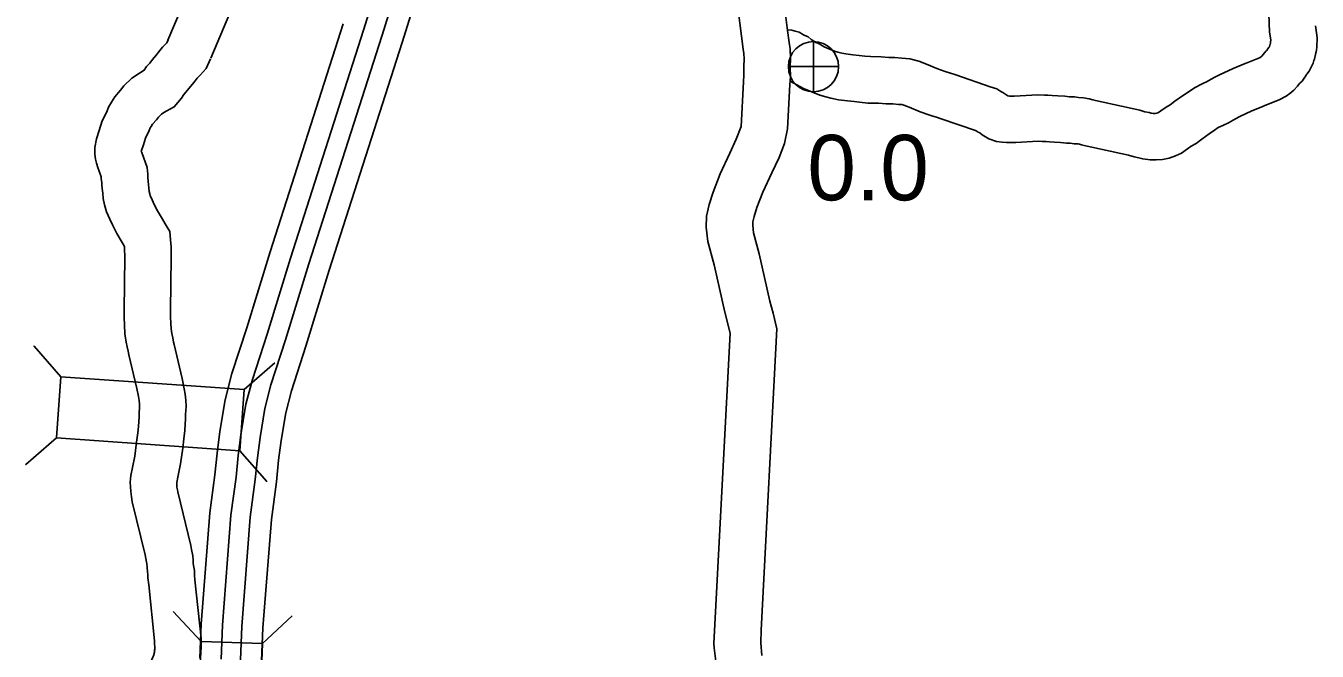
# Model space of a CAD drawing. Extents: x -939622 to -934245, y 1383184 to 1385301.
# Drawn here: x -936348 to -936322.97, y 1384920.6 to 1384932.73 of the extents above; entities that cross this region are included whole.
import ezdxf

# ---------------------------------------------------------------- set-up
doc = ezdxf.new("R2010")
doc.units = 0
for name, color, linetype in [('10', 7, 'Continuous'), ('15', 7, 'Continuous'), ('19', 7, 'Continuous'), ('20', 7, 'Continuous'), ('25', 7, 'Continuous'), ('26', 7, 'Continuous')]:
    doc.layers.add(name, color=color, linetype=linetype)

msp = doc.modelspace()

# ---------------------------------------------------------------- linework, layer by layer
at = {"layer": '10'}
for points in [[(-936323.895, 1384932.607), (-936323.982, 1384935.112)], [(-936344.304, 1384934.677), (-936345.246, 1384932.452)], [(-936343.481, 1384934.312), (-936344.417, 1384932.101)], [(-936323, 1384932.731), (-936322.975, 1384932.547), (-936322.97, 1384932.492), (-936322.974, 1384932.325), (-936322.986, 1384932.261), (-936322.992, 1384932.228), (-936322.996, 1384932.208), (-936323.024, 1384932.085), (-936323.034, 1384932.061), (-936323.051, 1384932.004), (-936323.092, 1384931.916), (-936323.127, 1384931.854), (-936323.17, 1384931.793), (-936323.181, 1384931.78), (-936323.193, 1384931.763), (-936323.21, 1384931.737), (-936323.264, 1384931.66), (-936323.308, 1384931.618), (-936323.318, 1384931.605), (-936323.354, 1384931.562), (-936323.423, 1384931.484), (-936323.499, 1384931.417), (-936323.569, 1384931.368), (-936323.708, 1384931.293), (-936324.02, 1384931.171)], [(-936345.242, 1384932.46), (-936345.27, 1384932.398), (-936345.271, 1384932.396), (-936345.351, 1384932.319), (-936345.426, 1384932.223), (-936345.468, 1384932.17), (-936345.547, 1384932.078), (-936345.598, 1384932.009), (-936345.659, 1384931.939), (-936345.704, 1384931.868), (-936345.797, 1384931.816), (-936345.945, 1384931.716), (-936346.097, 1384931.567), (-936346.163, 1384931.485), (-936346.274, 1384931.354), (-936346.337, 1384931.252), (-936346.398, 1384931.153), (-936346.432, 1384931.065), (-936346.518, 1384930.89), (-936346.576, 1384930.704), (-936346.633, 1384930.542), (-936346.664, 1384930.371), (-936346.663, 1384930.244), (-936346.65, 1384930.145), (-936346.632, 1384930.067), (-936346.606, 1384929.985), (-936346.538, 1384929.799), (-936346.538, 1384929.769), (-936346.529, 1384929.687), (-936346.524, 1384929.647), (-936346.521, 1384929.573), (-936346.51, 1384929.485), (-936346.499, 1384929.385), (-936346.476, 1384929.262), (-936346.437, 1384929.126), (-936346.372, 1384928.984), (-936346.322, 1384928.87), (-936346.234, 1384928.703), (-936346.131, 1384928.53), (-936346.087, 1384928.452), (-936346.085, 1384928.414), (-936346.084, 1384928.241), (-936346.093, 1384927.218), (-936346.093, 1384927.068), (-936346.089, 1384926.93), (-936346.081, 1384926.758), (-936346.053, 1384926.593), (-936346.034, 1384926.503), (-936346.018, 1384926.418), (-936346.003, 1384926.349), (-936345.848, 1384925.698), (-936345.815, 1384925.54), (-936345.805, 1384925.465), (-936345.795, 1384925.392), (-936345.794, 1384925.368), (-936345.798, 1384925.314), (-936345.801, 1384925.228), (-936345.804, 1384925.141), (-936345.809, 1384925.056), (-936345.814, 1384924.961), (-936345.829, 1384924.834), (-936345.852, 1384924.656), (-936345.887, 1384924.385), (-936345.932, 1384924.165), (-936345.967, 1384924.01), (-936345.979, 1384923.878), (-936345.966, 1384923.697), (-936345.953, 1384923.594), (-936345.936, 1384923.501), (-936345.686, 1384922.472), (-936345.675, 1384922.401), (-936345.658, 1384922.328), (-936345.657, 1384922.304), (-936345.65, 1384922.223), (-936345.642, 1384922.143), (-936345.633, 1384922.089), (-936345.632, 1384922.027), (-936345.617, 1384921.888), (-936345.503, 1384920.801), (-936345.499, 1384920.619)], [(-936332.676, 1384932.403), (-936332.781, 1384932.468), (-936332.838, 1384932.517), (-936332.912, 1384932.549), (-936332.926, 1384932.557), (-936333.012, 1384932.605), (-936333.088, 1384932.627), (-936333.155, 1384932.646), (-936333.222, 1384932.651)], [(-936323.892, 1384932.607), (-936323.871, 1384932.46), (-936323.872, 1384932.416), (-936323.875, 1384932.404), (-936323.877, 1384932.392), (-936323.882, 1384932.371), (-936323.886, 1384932.361), (-936323.895, 1384932.327), (-936323.896, 1384932.326), (-936323.906, 1384932.312), (-936323.93, 1384932.278), (-936323.948, 1384932.252), (-936323.951, 1384932.249), (-936323.956, 1384932.244), (-936323.991, 1384932.205), (-936324.016, 1384932.174), (-936324.04, 1384932.145), (-936324.053, 1384932.13), (-936324.087, 1384932.112), (-936324.348, 1384932.009)], [(-936332.676, 1384932.405), (-936332.625, 1384932.38), (-936332.526, 1384932.322), (-936332.437, 1384932.286), (-936332.327, 1384932.239), (-936332.263, 1384932.223), (-936332.186, 1384932.202), (-936332.105, 1384932.186), (-936331.973, 1384932.171), (-936331.845, 1384932.156), (-936331.741, 1384932.145), (-936331.629, 1384932.133), (-936331.424, 1384932.131), (-936331.272, 1384932.117), (-936331.156, 1384932.114), (-936331.02, 1384932.105), (-936330.865, 1384932.093), (-936330.689, 1384932.045), (-936330.541, 1384931.985), (-936330.345, 1384931.905), (-936330.201, 1384931.853), (-936330.159, 1384931.839), (-936330.098, 1384931.822), (-936329.971, 1384931.782), (-936329.306, 1384931.551), (-936329.178, 1384931.509), (-936329.1, 1384931.456), (-936329.064, 1384931.439), (-936328.988, 1384931.389), (-936328.967, 1384931.372), (-936328.934, 1384931.369), (-936328.892, 1384931.367), (-936328.841, 1384931.367), (-936328.382, 1384931.395), (-936328.258, 1384931.388), (-936328.191, 1384931.385), (-936328.106, 1384931.382), (-936327.994, 1384931.373), (-936327.864, 1384931.365), (-936327.768, 1384931.354), (-936327.675, 1384931.351), (-936327.597, 1384931.34), (-936327.502, 1384931.337), (-936327.389, 1384931.314), (-936327.317, 1384931.298), (-936327.265, 1384931.283), (-936326.41, 1384931.093), (-936326.309, 1384931.065), (-936326.229, 1384931.048), (-936326.185, 1384931.038), (-936326.15, 1384931.033), (-936326.111, 1384931.033), (-936326.083, 1384931.035), (-936326.061, 1384931.043), (-936326.045, 1384931.05), (-936326, 1384931.082), (-936325.899, 1384931.153), (-936325.818, 1384931.201), (-936325.728, 1384931.268), (-936325.579, 1384931.37), (-936325.474, 1384931.446), (-936325.348, 1384931.531), (-936325.2, 1384931.608), (-936325.102, 1384931.653), (-936324.981, 1384931.722), (-936324.863, 1384931.782), (-936324.6, 1384931.904), (-936324.364, 1384932.003), (-936324.348, 1384932.009)], [(-936344.42, 1384932.094), (-936344.505, 1384931.902), (-936344.623, 1384931.772), (-936344.68, 1384931.716), (-936344.718, 1384931.667), (-936344.772, 1384931.6), (-936344.842, 1384931.518), (-936344.898, 1384931.442), (-936344.937, 1384931.397), (-936344.981, 1384931.327), (-936345.123, 1384931.158), (-936345.264, 1384931.083), (-936345.324, 1384931.05), (-936345.373, 1384931.016), (-936345.429, 1384930.961), (-936345.47, 1384930.91), (-936345.544, 1384930.824), (-936345.57, 1384930.781), (-936345.587, 1384930.754), (-936345.606, 1384930.704), (-936345.68, 1384930.554), (-936345.722, 1384930.421), (-936345.76, 1384930.312), (-936345.762, 1384930.301), (-936345.754, 1384930.276), (-936345.647, 1384929.982), (-936345.638, 1384929.856), (-936345.638, 1384929.821), (-936345.635, 1384929.788), (-936345.627, 1384929.72), (-936345.623, 1384929.65), (-936345.616, 1384929.589), (-936345.608, 1384929.515), (-936345.599, 1384929.47), (-936345.59, 1384929.439), (-936345.552, 1384929.353), (-936345.512, 1384929.263), (-936345.448, 1384929.143), (-936345.352, 1384928.981), (-936345.301, 1384928.89), (-936345.278, 1384928.856), (-936345.211, 1384928.74), (-936345.193, 1384928.578), (-936345.185, 1384928.443), (-936345.184, 1384928.239), (-936345.193, 1384927.216), (-936345.193, 1384927.083), (-936345.189, 1384926.964), (-936345.184, 1384926.854), (-936345.169, 1384926.761), (-936345.151, 1384926.677), (-936345.136, 1384926.594), (-936345.126, 1384926.549), (-936344.969, 1384925.893), (-936344.928, 1384925.692), (-936344.913, 1384925.587), (-936344.898, 1384925.473), (-936344.893, 1384925.354), (-936344.9, 1384925.264), (-936344.902, 1384925.2), (-936344.904, 1384925.101), (-936344.91, 1384925.006), (-936344.916, 1384924.885), (-936344.936, 1384924.723), (-936344.959, 1384924.541), (-936344.999, 1384924.236), (-936345.053, 1384923.975), (-936345.076, 1384923.872), (-936345.07, 1384923.783), (-936345.063, 1384923.73), (-936345.056, 1384923.69), (-936344.804, 1384922.652), (-936344.791, 1384922.573), (-936344.764, 1384922.454), (-936344.759, 1384922.371), (-936344.754, 1384922.308), (-936344.749, 1384922.261), (-936344.733, 1384922.165), (-936344.733, 1384922.078), (-936344.722, 1384921.983), (-936344.604, 1384920.857), (-936344.599, 1384920.637)], [(-936333.186, 1384931.658), (-936333.053, 1384931.587), (-936332.924, 1384931.513), (-936332.784, 1384931.455), (-936332.613, 1384931.383), (-936332.491, 1384931.352), (-936332.394, 1384931.326), (-936332.247, 1384931.296), (-936332.073, 1384931.276), (-936331.944, 1384931.262), (-936331.838, 1384931.25), (-936331.68, 1384931.234), (-936331.471, 1384931.232), (-936331.324, 1384931.218), (-936331.195, 1384931.215), (-936331.085, 1384931.208), (-936331.019, 1384931.202), (-936330.979, 1384931.192), (-936330.881, 1384931.151), (-936330.668, 1384931.065), (-936330.5, 1384931.004), (-936330.422, 1384930.978), (-936330.351, 1384930.959), (-936330.256, 1384930.928), (-936329.595, 1384930.698), (-936329.579, 1384930.693), (-936329.543, 1384930.668), (-936329.51, 1384930.654), (-936329.463, 1384930.615), (-936329.332, 1384930.537), (-936329.184, 1384930.488), (-936329.073, 1384930.477), (-936328.989, 1384930.471), (-936328.91, 1384930.467), (-936328.812, 1384930.468), (-936328.379, 1384930.493), (-936328.299, 1384930.489), (-936328.223, 1384930.486), (-936328.158, 1384930.484), (-936328.06, 1384930.476), (-936327.944, 1384930.468), (-936327.831, 1384930.456), (-936327.756, 1384930.453), (-936327.678, 1384930.442), (-936327.606, 1384930.439), (-936327.574, 1384930.433), (-936327.538, 1384930.425), (-936327.488, 1384930.411), (-936326.629, 1384930.22), (-936326.52, 1384930.189), (-936326.426, 1384930.17), (-936326.35, 1384930.151), (-936326.205, 1384930.133), (-936326.088, 1384930.133), (-936325.971, 1384930.139), (-936325.838, 1384930.165), (-936325.719, 1384930.21), (-936325.598, 1384930.264), (-936325.482, 1384930.346), (-936325.41, 1384930.396), (-936325.318, 1384930.451), (-936325.205, 1384930.535), (-936325.061, 1384930.633), (-936324.958, 1384930.708), (-936324.887, 1384930.756), (-936324.802, 1384930.8), (-936324.69, 1384930.852), (-936324.555, 1384930.929), (-936324.47, 1384930.972), (-936324.236, 1384931.08), (-936324.024, 1384931.169), (-936324.02, 1384931.171)], [(-936346.017, 1384919.452), (-936345.841, 1384919.782), (-936345.767, 1384919.959), (-936345.535, 1384920.483), (-936345.524, 1384920.513), (-936345.509, 1384920.58), (-936345.504, 1384920.601), (-936345.497, 1384920.671)]]:
    msp.add_lwpolyline(points, dxfattribs=at)
at = {"layer": '15'}
for points in [[(-936333.298, 1384935.126), (-936333.313, 1384933.863), (-936333.315, 1384933.807), (-936333.32, 1384933.612), (-936333.33, 1384933.478), (-936333.322, 1384933.333), (-936333.311, 1384933.202), (-936333.292, 1384933.076), (-936333.266, 1384932.901), (-936333.237, 1384932.641), (-936333.204, 1384932.41), (-936333.185, 1384932.284), (-936333.177, 1384932.1), (-936333.182, 1384931.928), (-936333.181, 1384931.748), (-936333.19, 1384931.594), (-936333.236, 1384930.734)], [(-936334.232, 1384933.486), (-936334.22, 1384933.271), (-936334.206, 1384933.096), (-936334.182, 1384932.94), (-936334.158, 1384932.785), (-936334.13, 1384932.529), (-936334.095, 1384932.281), (-936334.082, 1384932.197), (-936334.077, 1384932.093), (-936334.082, 1384931.94), (-936334.081, 1384931.772), (-936334.089, 1384931.644), (-936334.135, 1384930.779)], [(-936334.135, 1384930.779), (-936334.23, 1384930.53), (-936334.354, 1384930.261), (-936334.545, 1384929.859), (-936334.68, 1384929.504), (-936334.754, 1384929.266), (-936334.806, 1384929.041), (-936334.812, 1384928.827), (-936334.779, 1384928.551), (-936334.661, 1384928.097), (-936334.45, 1384927.175), (-936334.346, 1384926.77)], [(-936333.236, 1384930.734), (-936333.298, 1384930.447), (-936333.401, 1384930.18), (-936333.539, 1384929.879), (-936333.717, 1384929.505), (-936333.829, 1384929.21), (-936333.884, 1384929.032), (-936333.909, 1384928.927), (-936333.91, 1384928.866), (-936333.893, 1384928.717), (-936333.787, 1384928.311), (-936333.576, 1384927.388), (-936333.517, 1384927.16), (-936333.441, 1384926.856)], [(-936334.346, 1384926.77), (-936334.664, 1384920.749)], [(-936333.441, 1384926.856), (-936333.749, 1384921.009)], [(-936333.749, 1384921.009), (-936333.756, 1384920.761), (-936333.736, 1384920.521)], [(-936334.661, 1384920.668), (-936334.664, 1384920.749)], [(-936334.661, 1384920.668), (-936334.608, 1384920.25)]]:
    msp.add_lwpolyline(points, dxfattribs=at)
at = {"layer": '19'}
for points in [[(-936341.08, 1384940.849), (-936340.829, 1384939.601), (-936340.632, 1384938.478), (-936340.573, 1384938.193), (-936340.557, 1384938.046), (-936340.383, 1384937.194), (-936340.365, 1384937.054), (-936340.358, 1384936.877), (-936340.364, 1384936.496), (-936340.375, 1384936.264), (-936340.432, 1384935.949), (-936340.464, 1384935.807), (-936340.605, 1384935.381), (-936341.458, 1384932.646), (-936342.873, 1384928.224), (-936343.325, 1384926.751), (-936343.609, 1384925.874), (-936343.735, 1384925.39), (-936343.831, 1384924.8), (-936343.883, 1384924.396), (-936343.925, 1384923.976), (-936344.024, 1384923.241), (-936344.189, 1384921.104), (-936344.216, 1384920.449)], [(-936340.248, 1384935.267), (-936341.1, 1384932.533), (-936342.515, 1384928.112), (-936342.967, 1384926.639), (-936343.249, 1384925.769), (-936343.367, 1384925.312), (-936343.46, 1384924.746), (-936343.511, 1384924.354), (-936343.552, 1384923.933), (-936343.651, 1384923.202), (-936343.815, 1384921.081), (-936343.841, 1384920.433)], [(-936339.855, 1384935.141), (-936340.707, 1384932.409), (-936342.122, 1384927.989), (-936342.574, 1384926.515), (-936342.853, 1384925.654), (-936342.963, 1384925.227), (-936343.052, 1384924.686), (-936343.101, 1384924.307), (-936343.142, 1384923.885), (-936343.241, 1384923.158), (-936343.403, 1384921.057), (-936343.429, 1384920.417)], [(-936341.851, 1384932.77), (-936343.267, 1384928.348), (-936343.719, 1384926.875), (-936344.005, 1384925.989), (-936344.139, 1384925.475), (-936344.239, 1384924.86), (-936344.293, 1384924.443), (-936344.334, 1384924.024), (-936344.435, 1384923.285), (-936344.601, 1384921.128), (-936344.628, 1384920.465)]]:
    msp.add_lwpolyline(points, dxfattribs=at)
at = {"layer": '20'}
for p, q in [((-936344.602, 1384920.792), (-936345.142, 1384921.372)), ((-936343.415, 1384920.748), (-936342.835, 1384921.287))]:
    msp.add_line(p, q, dxfattribs=at)
for points in [[(-936343.171, 1384926.193), (-936343.766, 1384925.675), (-936347.321, 1384925.923), (-936347.839, 1384926.519), (-936347.321, 1384925.923), (-936347.404, 1384924.738), (-936348, 1384924.221), (-936347.404, 1384924.738), (-936343.849, 1384924.49), (-936343.331, 1384923.894), (-936343.849, 1384924.49), (-936343.766, 1384925.675)], [(-936343.546, 1384917.187), (-936343.415, 1384920.748), (-936344.602, 1384920.792), (-936344.733, 1384917.23)]]:
    msp.add_lwpolyline(points, close=True, dxfattribs=at)
at = {"layer": '26'}
for p, q in [((-936332.733, 1384931.451), (-936332.733, 1384932.426)), ((-936333.221, 1384931.939), (-936332.246, 1384931.939))]:
    msp.add_line(p, q, dxfattribs=at)
msp.add_circle((-936332.733, 1384931.939), 0.487, dxfattribs=at)

# ---------------------------------------------------------------- texts
at = {"layer": '25'}
msp.add_text('0.0', height=1.2672, dxfattribs=at).set_placement((-936332.852, 1384929.347))

doc.saveas('drawing.dxf')
